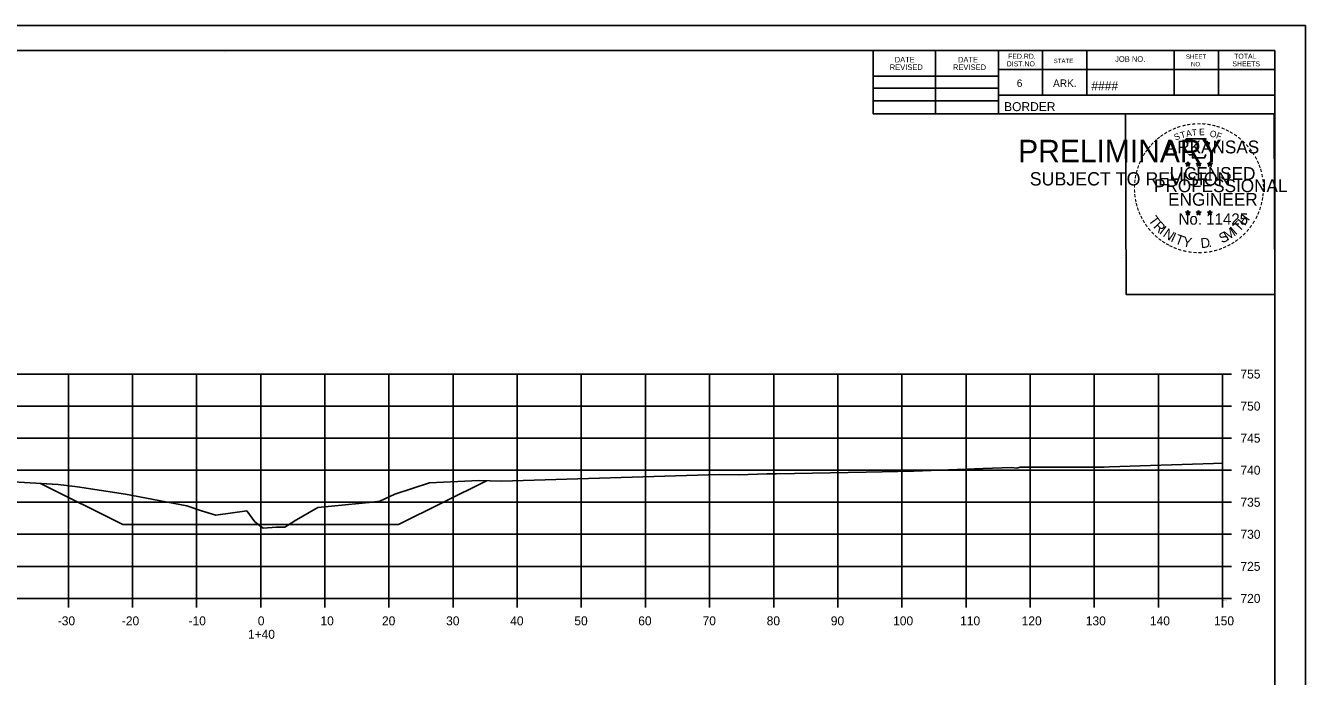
# Model space of a CAD drawing. Extents: x 1354696 to 1366163, y 660729 to 670380.
# Drawn here: x 1363513 to 1363712.6, y 670065.6 to 670167.1 of the extents above; entities that cross this region are included whole.
import ezdxf

# ---------------------------------------------------------------- set-up
doc = ezdxf.new("R2010")
doc.units = 0
for name, color, linetype in [('NO PLOT CELL', 7, 'Continuous'), ('R_Axis', 7, 'Continuous'), ('R_Axis Annot', 7, 'Continuous'), ('R_Border', 7, 'Continuous'), ('R_Border PE', 7, 'Continuous'), ('R_Border Prem', 7, 'Continuous'), ('R_Exist Surface', 7, 'Continuous'), ('R_Fin Surface', 7, 'Continuous'), ('R_Grid', 7, 'Continuous'), ('R_No Plot', 7, 'Continuous')]:
    doc.layers.add(name, color=color, linetype=linetype)

msp = doc.modelspace()

# ---------------------------------------------------------------- linework, layer by layer
at = {"layer": 'NO PLOT CELL'}
for points in [[(1363515.35, 670095.72), (1363518.07, 670095.56), (1363521.11, 670095.22), (1363528.61, 670094.05), (1363538.13, 670092.23), (1363540.43, 670091.45), (1363542.67, 670090.79), (1363547.49, 670091.44), (1363548.76, 670089.71), (1363549.3, 670089.31), (1363528.18, 670089.31)], [(1363554.12, 670089.31), (1363554.86, 670089.77), (1363554.87, 670089.82), (1363558.58, 670091.95), (1363567.1, 670092.82), (1363568.23, 670092.96), (1363570.61, 670094.06), (1363576.02, 670095.81), (1363583.72, 670096.18), (1363584.87, 670096.15), (1363571.18, 670089.31)], [(1363549.3, 670089.31), (1363550.07, 670088.74), (1363552.14, 670088.88), (1363553.46, 670088.89), (1363554.12, 670089.31)]]:
    msp.add_lwpolyline(points, close=True, dxfattribs=at)
at = {"layer": 'R_Axis'}
for p, q in [((1363699.68, 670077.79), (1363699.68, 670112.79)), ((1363701.08, 670112.79), (1363699.68, 670112.79)), ((1363701.08, 670107.79), (1363699.68, 670107.79)), ((1363701.08, 670102.79), (1363699.68, 670102.79)), ((1363701.08, 670097.79), (1363699.68, 670097.79)), ((1363701.08, 670092.79), (1363699.68, 670092.79)), ((1363701.08, 670087.79), (1363699.68, 670087.79)), ((1363701.08, 670082.79), (1363699.68, 670082.79)), ((1363399.68, 670077.79), (1363699.68, 670077.79)), ((1363519.68, 670076.39), (1363519.68, 670077.79)), ((1363529.68, 670076.39), (1363529.68, 670077.79)), ((1363539.68, 670076.39), (1363539.68, 670077.79)), ((1363549.68, 670076.39), (1363549.68, 670077.79)), ((1363559.68, 670076.39), (1363559.68, 670077.79)), ((1363569.68, 670076.39), (1363569.68, 670077.79)), ((1363579.68, 670076.39), (1363579.68, 670077.79)), ((1363589.68, 670076.39), (1363589.68, 670077.79)), ((1363599.68, 670076.39), (1363599.68, 670077.79)), ((1363609.68, 670076.39), (1363609.68, 670077.79)), ((1363619.68, 670076.39), (1363619.68, 670077.79)), ((1363629.68, 670076.39), (1363629.68, 670077.79)), ((1363639.68, 670076.39), (1363639.68, 670077.79)), ((1363649.68, 670076.39), (1363649.68, 670077.79)), ((1363659.68, 670076.39), (1363659.68, 670077.79)), ((1363669.68, 670076.39), (1363669.68, 670077.79)), ((1363679.68, 670076.39), (1363679.68, 670077.79)), ((1363689.68, 670076.39), (1363689.68, 670077.79)), ((1363699.68, 670076.39), (1363699.68, 670077.79)), ((1363701.08, 670077.79), (1363699.68, 670077.79))]:
    msp.add_line(p, q, dxfattribs=at)
at = {"layer": 'R_Border'}
for p, q in [((1363391.68, 670163.25), (1363707.86, 670163.25)), ((1363544.2, 670162.99), (1363544.2, 670162.99)), ((1363544.2, 670162.99), (1363544.2, 670162.99)), ((1363645.22, 670153.37), (1363645.22, 670163.25)), ((1363654.9, 670153.37), (1363654.9, 670163.25)), ((1363664.76, 670163.25), (1363664.76, 670153.37)), ((1363671.6, 670163.25), (1363671.6, 670156.31)), ((1363678.54, 670163.25), (1363678.54, 670156.31)), ((1363692.12, 670163.25), (1363692.12, 670156.31)), ((1363699.06, 670163.25), (1363699.06, 670156.31)), ((1363707.86, 669957.79), (1363707.86, 670163.25)), ((1363645.22, 670159.23), (1363664.76, 670159.23)), ((1363707.86, 670160.31), (1363664.76, 670160.31)), ((1363707.86, 670160.33), (1363707.86, 670160.33)), ((1363645.22, 670157.37), (1363664.76, 670157.37)), ((1363645.22, 670155.43), (1363664.76, 670155.43)), ((1363707.86, 670156.31), (1363664.76, 670156.31)), ((1363667.72, 670156.31), (1363707.86, 670156.31)), ((1363707.86, 670153.37), (1363645.22, 670153.37))]:
    msp.add_line(p, q, dxfattribs=at)
at = {"layer": 'R_Border PE'}
for p, q in [((1363693.95, 670145.62), (1363694.29, 670145.51)), ((1363693.95, 670145.62), (1363694.2, 670145.58)), ((1363693.95, 670145.62), (1363694.18, 670145.5)), ((1363694.08, 670145.22), (1363694.29, 670145.51)), ((1363694.08, 670145.22), (1363694.2, 670145.46)), ((1363694.08, 670145.22), (1363694.29, 670145.43)), ((1363694.29, 670145.88), (1363694.25, 670145.63)), ((1363694.29, 670145.51), (1363694.29, 670145.88)), ((1363694.29, 670145.88), (1363694.34, 670145.63)), ((1363694.64, 670145.62), (1363694.29, 670145.51)), ((1363694.51, 670145.22), (1363694.29, 670145.51)), ((1363694.51, 670145.22), (1363694.29, 670145.43)), ((1363694.64, 670145.62), (1363694.36, 670145.58)), ((1363694.51, 670145.22), (1363694.37, 670145.51)), ((1363694.64, 670145.62), (1363694.44, 670145.52)), ((1363695.62, 670145.62), (1363695.96, 670145.51)), ((1363695.62, 670145.62), (1363695.87, 670145.58)), ((1363695.62, 670145.62), (1363695.85, 670145.5)), ((1363695.75, 670145.22), (1363695.96, 670145.51)), ((1363695.75, 670145.22), (1363695.87, 670145.46)), ((1363695.75, 670145.22), (1363695.96, 670145.43)), ((1363695.96, 670145.88), (1363695.92, 670145.63)), ((1363695.96, 670145.51), (1363695.96, 670145.88)), ((1363695.96, 670145.88), (1363696.01, 670145.63)), ((1363696.31, 670145.62), (1363695.96, 670145.51)), ((1363696.18, 670145.22), (1363695.96, 670145.51)), ((1363696.18, 670145.22), (1363695.96, 670145.43)), ((1363696.31, 670145.62), (1363696.03, 670145.58)), ((1363696.18, 670145.22), (1363696.04, 670145.51)), ((1363696.31, 670145.62), (1363696.11, 670145.52)), ((1363697.38, 670145.61), (1363697.73, 670145.5)), ((1363697.38, 670145.61), (1363697.63, 670145.57)), ((1363697.38, 670145.61), (1363697.62, 670145.49)), ((1363697.51, 670145.2), (1363697.73, 670145.5)), ((1363697.51, 670145.2), (1363697.64, 670145.45)), ((1363697.51, 670145.2), (1363697.73, 670145.42)), ((1363697.73, 670145.87), (1363697.69, 670145.61)), ((1363697.73, 670145.5), (1363697.73, 670145.87)), ((1363697.73, 670145.87), (1363697.78, 670145.62)), ((1363698.08, 670145.61), (1363697.73, 670145.5)), ((1363697.94, 670145.2), (1363697.73, 670145.5)), ((1363697.94, 670145.2), (1363697.73, 670145.42)), ((1363698.08, 670145.61), (1363697.79, 670145.56)), ((1363697.94, 670145.2), (1363697.8, 670145.5)), ((1363698.08, 670145.61), (1363697.87, 670145.51)), ((1363693.94, 670138.05), (1363694.29, 670137.94)), ((1363693.94, 670138.05), (1363694.19, 670138.01)), ((1363693.94, 670138.05), (1363694.18, 670137.93)), ((1363694.07, 670137.64), (1363694.29, 670137.94)), ((1363694.07, 670137.64), (1363694.2, 670137.89)), ((1363694.07, 670137.64), (1363694.29, 670137.86)), ((1363694.29, 670138.31), (1363694.25, 670138.05)), ((1363694.29, 670137.94), (1363694.29, 670138.31)), ((1363694.29, 670138.31), (1363694.34, 670138.06)), ((1363694.64, 670138.05), (1363694.29, 670137.94)), ((1363694.5, 670137.64), (1363694.29, 670137.94)), ((1363694.5, 670137.64), (1363694.29, 670137.86)), ((1363694.64, 670138.05), (1363694.35, 670138)), ((1363694.5, 670137.64), (1363694.37, 670137.93)), ((1363694.64, 670138.05), (1363694.43, 670137.95)), ((1363695.61, 670138.05), (1363695.96, 670137.94)), ((1363695.61, 670138.05), (1363695.86, 670138.01)), ((1363695.61, 670138.05), (1363695.85, 670137.93)), ((1363695.74, 670137.64), (1363695.96, 670137.94)), ((1363695.74, 670137.64), (1363695.87, 670137.89)), ((1363695.74, 670137.64), (1363695.96, 670137.86)), ((1363695.96, 670138.31), (1363695.92, 670138.05)), ((1363695.96, 670137.94), (1363695.96, 670138.31)), ((1363695.96, 670138.31), (1363696.01, 670138.06)), ((1363696.31, 670138.05), (1363695.96, 670137.94)), ((1363696.17, 670137.64), (1363695.96, 670137.94)), ((1363696.17, 670137.64), (1363695.96, 670137.86)), ((1363696.31, 670138.05), (1363696.02, 670138)), ((1363696.17, 670137.64), (1363696.04, 670137.93)), ((1363696.31, 670138.05), (1363696.1, 670137.95)), ((1363697.38, 670138.04), (1363697.73, 670137.93)), ((1363697.38, 670138.04), (1363697.63, 670138)), ((1363697.38, 670138.04), (1363697.61, 670137.92)), ((1363697.51, 670137.63), (1363697.73, 670137.93)), ((1363697.51, 670137.63), (1363697.64, 670137.88)), ((1363697.51, 670137.63), (1363697.72, 670137.85)), ((1363697.73, 670138.3), (1363697.69, 670138.04)), ((1363697.94, 670137.63), (1363697.72, 670137.85)), ((1363697.73, 670137.93), (1363697.73, 670138.3)), ((1363697.73, 670138.3), (1363697.78, 670138.05)), ((1363698.07, 670138.04), (1363697.73, 670137.93)), ((1363697.94, 670137.63), (1363697.73, 670137.93)), ((1363698.07, 670138.04), (1363697.79, 670137.99)), ((1363697.94, 670137.63), (1363697.8, 670137.92)), ((1363698.07, 670138.04), (1363697.87, 670137.94))]:
    msp.add_line(p, q, dxfattribs=at)
for points in [[(1363693.99, 670149.5), (1363694.26, 670148.68)], [(1363697.5, 670148.58), (1363697.64, 670148.86), (1363696.95, 670148.84), (1363697.1, 670149.5), (1363693.99, 670149.5)], [(1363694.48, 670147.08), (1363694.48, 670146.99), (1363695.04, 670146.97), (1363694.99, 670146.5), (1363696.86, 670146.5), (1363697.06, 670147.04)], [(1363694.29, 670145.88), (1363694.51, 670145.22), (1363693.95, 670145.62), (1363694.64, 670145.62), (1363694.08, 670145.22), (1363694.29, 670145.88)], [(1363695.96, 670145.88), (1363696.18, 670145.22), (1363695.62, 670145.62), (1363696.31, 670145.62), (1363695.75, 670145.22), (1363695.96, 670145.88)], [(1363697.73, 670145.87), (1363697.94, 670145.2), (1363697.38, 670145.61), (1363698.08, 670145.61), (1363697.51, 670145.2), (1363697.73, 670145.87)], [(1363694.29, 670138.31), (1363694.5, 670137.64), (1363693.94, 670138.05), (1363694.64, 670138.05), (1363694.07, 670137.64), (1363694.29, 670138.31)], [(1363695.96, 670138.31), (1363696.17, 670137.64), (1363695.61, 670138.05), (1363696.31, 670138.05), (1363695.74, 670137.64), (1363695.96, 670138.31)], [(1363697.73, 670138.3), (1363697.94, 670137.63), (1363697.38, 670138.04), (1363698.07, 670138.04), (1363697.51, 670137.63), (1363697.73, 670138.3)]]:
    msp.add_lwpolyline(points, dxfattribs=at)
for centre, radius in [((1363694.29, 670145.51), 0.172), ((1363694.29, 670145.51), 0.145), ((1363694.29, 670145.51), 0.116), ((1363694.29, 670145.51), 0.0991), ((1363694.29, 670145.51), 0.0747), ((1363694.29, 670145.51), 0.0495), ((1363694.29, 670145.51), 0.0296), ((1363695.96, 670145.51), 0.172), ((1363695.96, 670145.51), 0.145), ((1363695.96, 670145.51), 0.116), ((1363695.96, 670145.51), 0.0991), ((1363695.96, 670145.51), 0.0747), ((1363695.96, 670145.51), 0.0495), ((1363695.96, 670145.51), 0.0296), ((1363697.73, 670145.5), 0.172), ((1363697.73, 670145.5), 0.145), ((1363697.73, 670145.5), 0.116), ((1363697.73, 670145.5), 0.0991), ((1363697.73, 670145.5), 0.0747), ((1363697.73, 670145.5), 0.0495), ((1363697.73, 670145.5), 0.0296), ((1363694.29, 670137.94), 0.172), ((1363694.29, 670137.94), 0.145), ((1363694.29, 670137.94), 0.116), ((1363694.29, 670137.94), 0.0991), ((1363694.29, 670137.94), 0.0747), ((1363694.29, 670137.94), 0.0495), ((1363694.29, 670137.94), 0.0296), ((1363695.96, 670137.94), 0.172), ((1363695.96, 670137.94), 0.145), ((1363695.96, 670137.94), 0.116), ((1363695.96, 670137.94), 0.0991), ((1363695.96, 670137.94), 0.0747), ((1363695.96, 670137.94), 0.0495), ((1363695.96, 670137.94), 0.0296), ((1363697.73, 670137.93), 0.172), ((1363697.73, 670137.93), 0.145), ((1363697.73, 670137.93), 0.116), ((1363697.73, 670137.93), 0.0991), ((1363697.73, 670137.93), 0.0747), ((1363697.73, 670137.93), 0.0495), ((1363697.73, 670137.93), 0.0296)]:
    msp.add_circle(centre, radius, dxfattribs=at)
at = {"layer": 'R_Exist Surface'}
msp.add_lwpolyline([(1363505.81, 670096.3), (1363518.07, 670095.56), (1363521.11, 670095.22), (1363528.61, 670094.05), (1363538.13, 670092.23), (1363540.43, 670091.45), (1363542.67, 670090.79), (1363547.49, 670091.44), (1363548.76, 670089.71), (1363550.07, 670088.74), (1363552.14, 670088.88), (1363553.46, 670088.89), (1363554.86, 670089.77), (1363554.87, 670089.82), (1363558.58, 670091.95), (1363567.1, 670092.82), (1363568.23, 670092.96), (1363570.61, 670094.06), (1363576.02, 670095.81), (1363583.72, 670096.18), (1363587.25, 670096.1), (1363621.16, 670097.12), (1363624.23, 670097.08), (1363628.61, 670097.22), (1363630.11, 670097.24), (1363644.12, 670097.47), (1363651.56, 670097.62), (1363662.33, 670098.05), (1363666.79, 670098.23), (1363667.6, 670098.13), (1363668.1, 670098.25), (1363681.24, 670098.28), (1363682.04, 670098.29), (1363688.47, 670098.5), (1363698.3, 670098.84), (1363699.68, 670098.89)], dxfattribs=at)
at = {"layer": 'R_Fin Surface'}
msp.add_lwpolyline([(1363515.35, 670095.72), (1363528.18, 670089.31), (1363571.18, 670089.31), (1363584.87, 670096.15)], dxfattribs=at)
at = {"layer": 'R_Grid'}
for p, q in [((1363399.68, 670112.79), (1363699.68, 670112.79)), ((1363519.68, 670077.79), (1363519.68, 670112.79)), ((1363529.68, 670077.79), (1363529.68, 670112.79)), ((1363539.68, 670077.79), (1363539.68, 670112.79)), ((1363549.68, 670077.79), (1363549.68, 670112.79)), ((1363559.68, 670077.79), (1363559.68, 670112.79)), ((1363569.68, 670077.79), (1363569.68, 670112.79)), ((1363579.68, 670077.79), (1363579.68, 670112.79)), ((1363589.68, 670077.79), (1363589.68, 670112.79)), ((1363599.68, 670077.79), (1363599.68, 670112.79)), ((1363609.68, 670077.79), (1363609.68, 670112.79)), ((1363619.68, 670077.79), (1363619.68, 670112.79)), ((1363629.68, 670077.79), (1363629.68, 670112.79)), ((1363639.68, 670077.79), (1363639.68, 670112.79)), ((1363649.68, 670077.79), (1363649.68, 670112.79)), ((1363659.68, 670077.79), (1363659.68, 670112.79)), ((1363669.68, 670077.79), (1363669.68, 670112.79)), ((1363679.68, 670077.79), (1363679.68, 670112.79)), ((1363689.68, 670077.79), (1363689.68, 670112.79)), ((1363699.68, 670077.79), (1363699.68, 670112.79)), ((1363399.68, 670107.79), (1363699.68, 670107.79)), ((1363399.68, 670102.79), (1363699.68, 670102.79)), ((1363399.68, 670097.79), (1363699.68, 670097.79)), ((1363399.68, 670092.79), (1363699.68, 670092.79)), ((1363399.68, 670087.79), (1363699.68, 670087.79)), ((1363399.68, 670082.79), (1363699.68, 670082.79)), ((1363399.68, 670077.79), (1363699.68, 670077.79))]:
    msp.add_line(p, q, dxfattribs=at)
at = {"layer": 'R_No Plot'}
for p, q in [((1363379.28, 670167.14), (1363712.61, 670167.14)), ((1363683.9, 670130.91), (1363683.9, 670130.91))]:
    msp.add_line(p, q, dxfattribs=at)
for points in [[(1363379.27, 670167.14), (1363712.61, 670167.14), (1363712.61, 669953.81), (1363379.27, 669953.81)], [(1363625.6, 670163.25), (1363645.22, 670163.25), (1363645.22, 670153.37), (1363661.33, 670153.37), (1363684.53, 670153.37), (1363684.65, 670125.21), (1363707.86, 670125.21), (1363707.86, 669957.79), (1363391.68, 669957.79), (1363391.68, 670163.25)], [(1363684.53, 670153.37), (1363707.74, 670153.37), (1363707.86, 670125.21), (1363684.65, 670125.21)]]:
    msp.add_lwpolyline(points, close=True, dxfattribs=at)

# ---------------------------------------------------------------- texts
at = {"layer": 'NO PLOT CELL'}
for s, p in [('MO:1095.59', (1363549.1, 670077.65)), ('CV:61.62', (1363699.68, 670077.65)), ('FV:0.73', (1363699.68, 670077.45))]:
    msp.add_text(s, height=0.14, dxfattribs=at).set_placement(p)
at = {"layer": 'R_Axis Annot'}
for s, p in [('755', (1363702.48, 670112.09)), ('750', (1363702.48, 670107.09)), ('745', (1363702.48, 670102.09)), ('740', (1363702.48, 670097.09)), ('735', (1363702.48, 670092.09)), ('730', (1363702.48, 670087.09)), ('725', (1363702.48, 670082.09)), ('720', (1363702.48, 670077.09)), ('-30', (1363518.02, 670073.59)), ('-20', (1363528.02, 670073.59)), ('-10', (1363538.42, 670073.59)), ('0', (1363549.22, 670073.59)), ('10', (1363558.99, 670073.59)), ('20', (1363568.59, 670073.59)), ('30', (1363578.59, 670073.59)), ('40', (1363588.59, 670073.59)), ('50', (1363598.59, 670073.59)), ('60', (1363608.56, 670073.59)), ('70', (1363618.59, 670073.59)), ('80', (1363628.59, 670073.59)), ('90', (1363638.59, 670073.59)), ('100', (1363648.31, 670073.59)), ('110', (1363658.76, 670073.59)), ('120', (1363668.36, 670073.59)), ('130', (1363678.36, 670073.59)), ('140', (1363688.36, 670073.59)), ('150', (1363698.36, 670073.59)), ('1+40', (1363547.68, 670071.49))]:
    msp.add_text(s, height=1.4, dxfattribs=at).set_placement(p)
at = {"layer": 'R_Border'}
for s, height, p in [('REVISED', 0.879, (1363647.78, 670160.21)), ('DATE', 0.879, (1363648.56, 670161.39)), ('REVISED', 0.879, (1363657.64, 670160.21)), ('DATE', 0.879, (1363658.42, 670161.39)), ('DIST.NO.', 0.782, (1363666.04, 670160.79)), ('FED.RD.', 0.782, (1363666.24, 670161.97)), ('STATE', 0.684, (1363673.36, 670161.29)), ('JOB NO.', 0.879, (1363682.94, 670161.49)), ('SHEET', 0.684, (1363693.98, 670161.97)), ('NO.', 0.684, (1363694.76, 670160.79)), ('SHEETS', 0.782, (1363701.22, 670160.79)), ('TOTAL', 0.782, (1363701.5, 670161.97)), ('6', 1.17, (1363667.6, 670157.57)), ('ARK.', 1.172, (1363673.26, 670157.57)), ('####', 1.4, (1363679.24, 670157.05)), ('BORDER', 1.4, (1363665.62, 670153.8))]:
    msp.add_text(s, height=height, rotation=360, dxfattribs=at).set_placement(p)
at = {"layer": 'R_Border PE'}
for s, height, rotation, p in [('-', 1.6, 28.7918, (1363691.47, 670150.04)), ('-', 1.6, 24.3072, (1363692.1, 670150.36)), ('-', 1.6, 19.1761, (1363692.73, 670150.63)), ('-', 1.6, 13.6301, (1363693.48, 670150.87)), ('A', 1, 11.2132, (1363694.08, 670149.76)), ('-', 1.6, 10.2193, (1363694.16, 670151.03)), ('T', 1, 6.0228, (1363694.93, 670149.93)), ('-', 1.6, 5.8968, (1363694.89, 670151.14)), ('-', 1.6, 0.1862, (1363695.66, 670151.21)), ('E', 1, 0.8323, (1363696.04, 670150.04)), ('-', 1.6, 357.743, (1363696.39, 670151.2)), ('-', 1.6, 352.1617, (1363697.13, 670151.15)), ('-', 1.6, 347.2049, (1363697.85, 670151.03)), ('-', 1.6, 342.3362, (1363698.48, 670150.88)), ('-', 1.6, 337.8551, (1363699.22, 670150.65)), ('-', 1.6, 334.1211, (1363699.85, 670150.38)), ('-', 1.6, 48.423, (1363688.94, 670148.01)), ('-', 1.6, 42.9622, (1363689.38, 670148.48)), ('-', 1.6, 38.9507, (1363689.82, 670148.9)), ('-', 1.6, 36.2317, (1363690.29, 670149.28)), ('-', 1.6, 34.0636, (1363690.87, 670149.67)), ('ARKANSAS', 2, 360, (1363690.84, 670147.21)), ('S', 1, 21.594, (1363692.34, 670149.18)), ('T', 1, 16.4036, (1363693.26, 670149.51)), ('O', 1, 350.4515, (1363697.64, 670149.83)), ('F', 1, 340.0707, (1363698.59, 670149.6)), ('-', 1.6, 329.6409, (1363700.43, 670150.1)), ('-', 1.6, 325.8627, (1363701.07, 670149.74)), ('-', 1.6, 320.5297, (1363701.68, 670149.31)), ('-', 1.6, 315.5786, (1363702.28, 670148.82)), ('-', 1.6, 58.0706, (1363687.79, 670146.43)), ('-', 1.6, 54.2325, (1363688.12, 670146.95)), ('-', 1.6, 50.6142, (1363688.53, 670147.52)), ('-', 1.6, 309.8797, (1363702.85, 670148.27)), ('-', 1.6, 306.6522, (1363703.38, 670147.67)), ('-', 1.4, 303.6753, (1363703.86, 670147.1)), ('-', 1.6, 72.3945, (1363687, 670144.57)), ('-', 1.6, 67.7743, (1363687.22, 670145.2)), ('-', 1.6, 62.8713, (1363687.48, 670145.81)), ('LICENSED', 2, 360, (1363691.44, 670143.07)), ('DWB', 0.01, 360, (1363694.28, 670145.51)), ('DWB', 0.01, 360, (1363695.95, 670145.51)), ('DWB', 0.01, 360, (1363697.72, 670145.5)), ('-', 1.6, 299.6684, (1363704.18, 670146.5)), ('-', 1.6, 294.6628, (1363704.5, 670145.89)), ('-', 1.6, 290.5728, (1363704.76, 670145.31)), ('-', 1.6, 85.1863, (1363686.6, 670142.45)), ('-', 1.6, 81.2013, (1363686.67, 670143.14)), ('-', 1.6, 75.461, (1363686.81, 670143.86)), ('PROFESSIONAL', 2, 360, (1363689.01, 670141.16)), ('-', 1.6, 285.1233, (1363705, 670144.73)), ('-', 1.6, 280.5493, (1363705.2, 670143.99)), ('-', 1.6, 276.5962, (1363705.36, 670143.22)), ('-', 1.6, 94.1959, (1363686.61, 670141.03)), ('-', 1.6, 89.0622, (1363686.57, 670141.75)), ('-', 1.6, 98.9479, (1363686.68, 670140.36)), ('ENGINEER', 2, 360, (1363691.2, 670139.04)), ('-', 1.6, 263.5172, (1363705.43, 670141.2)), ('-', 1.6, 274.3301, (1363705.42, 670142.5)), ('-', 1.6, 269.9407, (1363705.45, 670141.86)), ('-', 1.6, 101.7149, (1363686.82, 670139.63)), ('-', 1.6, 105.4578, (1363686.98, 670139.03)), ('-', 1.6, 252.8681, (1363705.07, 670139.15)), ('-', 1.6, 255.7626, (1363705.25, 670139.87)), ('-', 1.6, 260.9953, (1363705.36, 670140.54)), ('-', 1.6, 109.0874, (1363687.19, 670138.4)), ('-', 1.6, 114.0643, (1363687.45, 670137.8)), ('-', 1.6, 115.7289, (1363687.75, 670137.19)), ('-', 1.6, 120.4471, (1363688.11, 670136.6)), ('T', 1.54, 306.0406, (1363688.05, 670136.78)), ('No. 11425', 1.757, 360, (1363692.83, 670136.09)), ('DWB', 0.01, 360, (1363694.28, 670137.93)), ('DWB', 0.01, 360, (1363695.95, 670137.94)), ('DWB', 0.01, 360, (1363697.71, 670137.93)), ('H', 1.54, 54.6088, (1363703.17, 670135.81)), ('-', 1.6, 244.6197, (1363704.59, 670137.84)), ('-', 1.6, 247.8887, (1363704.85, 670138.47)), ('-', 1.6, 125.8934, (1363688.51, 670136.04)), ('-', 1.6, 130.7181, (1363688.97, 670135.49)), ('-', 1.6, 134.2238, (1363689.49, 670134.94)), ('R', 1.54, 314.005, (1363688.81, 670135.73)), ('I', 1.54, 321.9694, (1363689.71, 670134.8)), ('N', 1.54, 326.5002, (1363690.28, 670134.33)), ('S', 1.54, 26.9312, (1363699.6, 670133.14)), ('M', 1.54, 32.6563, (1363700.44, 670133.55)), ('I', 1.54, 42.1136, (1363701.72, 670134.39)), ('T', 1.54, 46.6444, (1363702.28, 670134.87)), ('-', 1.6, 225.7653, (1363702.88, 670135.31)), ('-', 1.6, 231.2538, (1363703.36, 670135.87)), ('-', 1.6, 233.8452, (1363703.79, 670136.44)), ('-', 1.6, 239.0712, (1363704.19, 670137.09)), ('-', 1.6, 138.9338, (1363690.02, 670134.48)), ('-', 1.6, 144.6463, (1363690.57, 670134.07)), ('-', 1.6, 148.0898, (1363691.13, 670133.7)), ('-', 1.6, 151.5704, (1363691.71, 670133.38)), ('-', 1.6, 154.6002, (1363692.23, 670133.13)), ('I', 1.54, 335.3603, (1363691.49, 670133.54)), ('T', 1.54, 339.8912, (1363692.15, 670133.21)), ('Y', 1.54, 347.8556, (1363693.37, 670132.77)), ('D', 1.54, 6.3969, (1363696.35, 670132.41)), ('-', 1.6, 207.3568, (1363700.72, 670133.6)), ('-', 1.6, 212.2491, (1363701.28, 670133.94)), ('-', 1.6, 215.7363, (1363701.81, 670134.33)), ('-', 1.6, 221.0851, (1363702.36, 670134.8)), ('-', 1.6, 158.5612, (1363692.86, 670132.88)), ('-', 1.6, 162.7983, (1363693.54, 670132.66)), ('-', 1.6, 167.5555, (1363694.26, 670132.5)), ('-', 1.6, 173.1155, (1363695.03, 670132.39)), ('-', 1.6, 176.5183, (1363695.78, 670132.34)), ('-', 1.6, 181.5918, (1363696.52, 670132.35)), ('-', 1.6, 185.8167, (1363697.33, 670132.43)), ('-', 1.6, 191.2858, (1363698.07, 670132.56)), ('.', 1.54, 13.7642, (1363697.54, 670132.54)), ('-', 1.6, 195.4743, (1363698.8, 670132.76)), ('-', 1.6, 200.7184, (1363699.47, 670133)), ('-', 1.6, 204.2516, (1363700.09, 670133.28))]:
    msp.add_text(s, height=height, rotation=rotation, dxfattribs=at).set_placement(p)
at = {"layer": 'R_Border Prem'}
for s, height, p in [('PRELIMINARY', 3.5, (1363667.81, 670145.83)), ('DWB', 0.01, (1363668.56, 670147.68)), ('SUBJECT TO REVISION', 2.0751, (1363669.62, 670142.2))]:
    msp.add_text(s, height=height, rotation=360, dxfattribs=at).set_placement(p)

doc.saveas('drawing.dxf')
